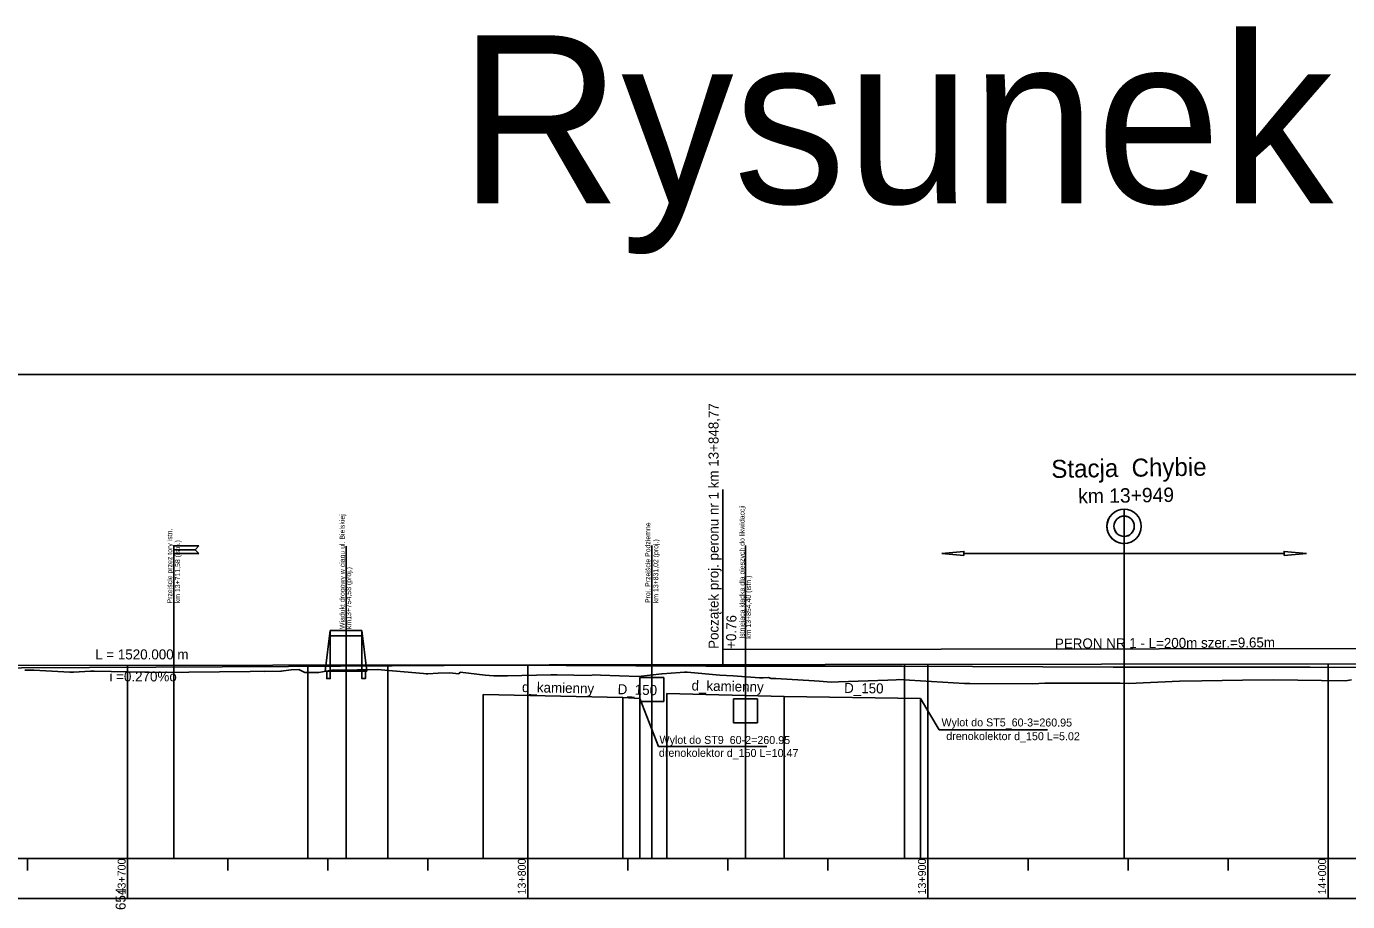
# Model space of a CAD drawing. Extents: x 6445630 to 6518227, y 5499240 to 5511716.
# Drawn here: x 6458305.9 to 6458636.1, y 5506906.6 to 5507125.3 of the extents above; entities that cross this region are included whole.
import ezdxf

# ---------------------------------------------------------------- set-up
doc = ezdxf.new("R2010")
doc.units = 0
for name, color, linetype in [('TOR_PROF-drenaze', 7, 'Continuous'), ('TOR_PROF-drenokolektory', 7, 'Continuous'), ('TOR_PROF-obiekty+opisy', 7, 'Continuous'), ('TOR_PROF-opisy glowne', 7, 'Continuous'), ('TOR_PROF-opisy pomocnicze', 7, 'Continuous'), ('TOR_PROF-tabelka-pochylenia proj T1', 7, 'Continuous'), ('TOR_PROF-tabelka-rzedne proj T1', 7, 'Continuous'), ('TOR_PROF-tor istniejacy T2', 7, 'Continuous'), ('TOR_PROF-tor projektowany', 7, 'Continuous'), ('TOR_PROF-uklad odniesienia', 7, 'Continuous'), ('TOR_RAMKI-dodatkowe3', 7, 'Continuous'), ('TOR_RAMKI-MASKA WYCIECIA', 7, 'Continuous')]:
    doc.layers.add(name, color=color, linetype=linetype)

msp = doc.modelspace()

# ---------------------------------------------------------------- linework, layer by layer
at = {"layer": 'TOR_PROF-drenaze'}
for points in [[(6458420.06, 5506958.3), (6458454.95, 5506957.55)], [(6458454.95, 5506957.55), (6458459.19, 5506957.3)], [(6458465.91, 5506958.55), (6458495.25, 5506957.8)], [(6458495.25, 5506957.8), (6458529.38, 5506957.3)]]:
    msp.add_lwpolyline(points, dxfattribs=at)
at = {"layer": 'TOR_PROF-drenokolektory'}
for points in [[(6458420.06, 5506958.3), (6458420.06, 5506922.3), (6458420.06, 5506917.3), (6458420.06, 5506917.3)], [(6458420.06, 5506958.3), (6458420.06, 5506922.3), (6458420.06, 5506917.3), (6458420.06, 5506917.3)], [(6458454.95, 5506957.55), (6458454.95, 5506922.3), (6458454.95, 5506917.3), (6458454.95, 5506917.3)], [(6458454.95, 5506957.55), (6458454.95, 5506922.3), (6458454.95, 5506917.3), (6458454.95, 5506917.3)], [(6458454.95, 5506957.55), (6458454.95, 5506922.3), (6458454.95, 5506917.3), (6458454.95, 5506917.3)], [(6458459.19, 5506957.3), (6458459.19, 5506922.3), (6458459.19, 5506917.3), (6458459.19, 5506917.3)], [(6458459.19, 5506957.3), (6458459.19, 5506922.3), (6458459.19, 5506917.3), (6458459.19, 5506917.3)], [(6458465.91, 5506958.55), (6458465.91, 5506922.3), (6458465.91, 5506917.3), (6458465.91, 5506917.3)], [(6458465.91, 5506958.55), (6458465.91, 5506922.3), (6458465.91, 5506917.3), (6458465.91, 5506917.3)], [(6458495.25, 5506957.8), (6458495.25, 5506922.3), (6458495.25, 5506917.3), (6458495.25, 5506917.3)], [(6458495.25, 5506957.8), (6458495.25, 5506922.3), (6458495.25, 5506917.3), (6458495.25, 5506917.3)], [(6458495.25, 5506957.8), (6458495.25, 5506922.3), (6458495.25, 5506917.3), (6458495.25, 5506917.3)], [(6458529.38, 5506957.3), (6458529.38, 5506922.3), (6458529.38, 5506917.3), (6458529.38, 5506917.3)], [(6458529.38, 5506957.3), (6458529.38, 5506922.3), (6458529.38, 5506917.3), (6458529.38, 5506917.3)]]:
    msp.add_lwpolyline(points, dxfattribs=at)
at = {"layer": 'TOR_PROF-obiekty+opisy'}
for p, q in [((6458479.98, 5506969.57), (6458479.98, 5507009.57)), ((6458342.79, 5506917.3), (6458342.79, 5506995.41)), ((6458385.79, 5506917.3), (6458385.79, 5506995.41)), ((6458462.23, 5506917.3), (6458462.23, 5506995.57)), ((6458485.61, 5506917.3), (6458485.61, 5506995.57)), ((6458540.21, 5506993.03), (6458534.64, 5506993.55)), ((6458620.21, 5506993.55), (6458540.21, 5506993.55)), ((6458580.21, 5506917.3), (6458580.21, 5506996.06)), ((6458620.21, 5506993.03), (6458625.79, 5506993.55)), ((6458342.79, 5506986.59), (6458342.79, 5506965.46)), ((6458380.59, 5506964.16), (6458381.84, 5506974.32)), ((6458381.84, 5506964.16), (6458381.84, 5506974.32)), ((6458381.84, 5506974.32), (6458389.75, 5506974.32)), ((6458391, 5506964.16), (6458389.75, 5506974.32)), ((6458389.75, 5506964.16), (6458389.75, 5506974.32)), ((6458381.84, 5506972.93), (6458389.75, 5506972.93)), ((6458680.21, 5506969.81), (6458479.98, 5506969.57)), ((6458479.98, 5506965.77), (6458479.98, 5506969.57)), ((6458380.59, 5506964.16), (6458391, 5506964.16)), ((6458465.23, 5506962.58), (6458459.23, 5506962.58)), ((6458459.23, 5506962.58), (6458459.23, 5506956.58)), ((6458465.23, 5506956.58), (6458465.23, 5506962.58)), ((6458482.61, 5506957.25), (6458482.61, 5506951.25)), ((6458488.61, 5506957.25), (6458482.61, 5506957.25)), ((6458488.61, 5506951.25), (6458488.61, 5506957.25)), ((6458459.23, 5506956.58), (6458465.23, 5506956.58)), ((6458482.61, 5506951.25), (6458488.61, 5506951.25))]:
    msp.add_line(p, q, dxfattribs=at)
for points in [[(6458580.24, 5507002.88), (6458580.22, 5506997.81)], [(6458580.24, 5507002.88), (6458580.25, 5507004.63)], [(6458580.21, 5506996.06), (6458580.22, 5506997.81)], [(6458349.04, 5506995.43), (6458348.11, 5506994.49), (6458342.79, 5506994.49), (6458342.79, 5506995.43), (6458349.04, 5506995.43)], [(6458349.04, 5506993.55), (6458348.11, 5506994.49), (6458342.79, 5506994.49), (6458342.79, 5506993.55), (6458349.04, 5506993.55)], [(6458534.64, 5506993.55), (6458540.21, 5506994.08), (6458540.21, 5506993.03)], [(6458625.79, 5506993.55), (6458620.21, 5506994.08), (6458620.21, 5506993.03)]]:
    msp.add_lwpolyline(points, dxfattribs=at)
for points in [[(6458381.84, 5506964.16), (6458381.84, 5506962.28), (6458380.96, 5506962.28), (6458380.96, 5506964.16)], [(6458390.62, 5506964.16), (6458390.62, 5506962.28), (6458389.75, 5506962.28), (6458389.75, 5506964.16)]]:
    msp.add_lwpolyline(points, close=True, dxfattribs=at)
for radius in [4.29, 2.54]:
    msp.add_circle((6458580.23, 5507000.35), radius, dxfattribs=at)
for radius, start, end in [(4.29, 89.7336, 179.7336), (2.54, 89.7336, 179.7336), (2.54, 359.7336, 89.7336), (4.29, 179.7336, 269.7336), (2.54, 179.7336, 269.7336), (2.54, 269.7336, 359.7336)]:
    msp.add_arc((6458580.23, 5507000.35), radius, start, end, dxfattribs=at)
at = {"layer": 'TOR_PROF-tabelka-pochylenia proj T1'}
msp.add_lwpolyline([(6452331.21, 5506897.3), (6459531.21, 5506897.3), (6459531.21, 5506907.3), (6452331.21, 5506907.3)], close=True, dxfattribs=at)
at = {"layer": 'TOR_PROF-tabelka-rzedne proj T1'}
for p, q in [((6458459.19, 5506957.3), (6458463.85, 5506945.31)), ((6458529.38, 5506957.3), (6458533.99, 5506949.51)), ((6458533.99, 5506949.51), (6458561.07, 5506949.51)), ((6458463.85, 5506945.31), (6458490.93, 5506945.31))]:
    msp.add_line(p, q, dxfattribs=at)
at = {"layer": 'TOR_PROF-tor istniejacy T2'}
msp.add_lwpolyline([(6458270.72, 5506964.8), (6458321.69, 5506965.05), (6458371.4, 5506965.3), (6458423.31, 5506965.6), (6458475.7, 5506965.35), (6458524.73, 5506965.4), (6458577.47, 5506965.15), (6458626.7, 5506965.1), (6458676.25, 5506964.95), (6458725.92, 5506964.9), (6458776.09, 5506965.05), (6458826.26, 5506965.15), (6458876.04, 5506965.15), (6458926.64, 5506965.35), (6458932.93, 5506965.35), (6458974.51, 5506965.5)], dxfattribs=at)
at = {"layer": 'TOR_PROF-tor projektowany'}
msp.add_line((6457571.74, 5506964.55), (6459091.74, 5506966.6), dxfattribs=at)
msp.add_line((6457571.74, 5506964.55), (6459091.74, 5506966.6), dxfattribs=at)
for points in [[(6458331.21, 5506965.57), (6458331.21, 5506922.3), (6458331.21, 5506917.3), (6458331.21, 5506917.3)], [(6458331.21, 5506965.57), (6458331.21, 5506922.3), (6458331.21, 5506917.3), (6458331.21, 5506917.3)], [(6458331.21, 5506965.57), (6458331.21, 5506922.3), (6458331.21, 5506917.3), (6458331.21, 5506917.3)], [(6458376.27, 5506965.63), (6458376.27, 5506922.3), (6458376.27, 5506917.3), (6458376.27, 5506917.3)], [(6458376.27, 5506965.63), (6458376.27, 5506922.3), (6458376.27, 5506917.3), (6458376.27, 5506917.3)], [(6458396.27, 5506965.66), (6458396.27, 5506922.3), (6458396.27, 5506917.3), (6458396.27, 5506917.3)], [(6458396.27, 5506965.66), (6458396.27, 5506922.3), (6458396.27, 5506917.3), (6458396.27, 5506917.3)], [(6458431.21, 5506965.71), (6458431.21, 5506922.3), (6458431.21, 5506917.3), (6458431.21, 5506917.3)], [(6458431.21, 5506965.71), (6458431.21, 5506922.3), (6458431.21, 5506917.3), (6458431.21, 5506917.3)], [(6458525.37, 5506965.84), (6458525.37, 5506922.3), (6458525.37, 5506917.3), (6458525.37, 5506917.3)], [(6458525.37, 5506965.84), (6458525.37, 5506922.3), (6458525.37, 5506917.3), (6458525.37, 5506917.3)], [(6458531.21, 5506965.84), (6458531.21, 5506922.3), (6458531.21, 5506917.3), (6458531.21, 5506917.3)], [(6458531.21, 5506965.84), (6458531.21, 5506922.3), (6458531.21, 5506917.3), (6458531.21, 5506917.3)], [(6458631.21, 5506965.98), (6458631.21, 5506922.3), (6458631.21, 5506917.3), (6458631.21, 5506917.3)], [(6458631.21, 5506965.98), (6458631.21, 5506922.3), (6458631.21, 5506917.3), (6458631.21, 5506917.3)]]:
    msp.add_lwpolyline(points, dxfattribs=at)
at = {"layer": 'TOR_PROF-uklad odniesienia'}
for p, q in [((6452331.21, 5506917.3), (6459531.21, 5506917.3)), ((6458306.21, 5506914.3), (6458306.21, 5506917.3)), ((6458331.21, 5506907.3), (6458331.21, 5506917.3)), ((6458356.21, 5506914.3), (6458356.21, 5506917.3)), ((6458381.21, 5506914.3), (6458381.21, 5506917.3)), ((6458406.21, 5506914.3), (6458406.21, 5506917.3)), ((6458431.21, 5506907.3), (6458431.21, 5506917.3)), ((6458456.21, 5506914.3), (6458456.21, 5506917.3)), ((6458481.21, 5506914.3), (6458481.21, 5506917.3)), ((6458506.21, 5506914.3), (6458506.21, 5506917.3)), ((6458531.21, 5506907.3), (6458531.21, 5506917.3)), ((6458556.21, 5506914.3), (6458556.21, 5506917.3)), ((6458581.21, 5506914.3), (6458581.21, 5506917.3)), ((6458606.21, 5506914.3), (6458606.21, 5506917.3)), ((6458631.21, 5506907.3), (6458631.21, 5506917.3))]:
    msp.add_line(p, q, dxfattribs=at)
at = {"layer": 'TOR_RAMKI-dodatkowe3'}
for p, q in [((6458305.5, 5506964.42), (6458307.74, 5506964.42)), ((6458307.74, 5506964.42), (6458316.8, 5506963.93)), ((6458316.8, 5506963.93), (6458317.71, 5506963.9)), ((6458317.71, 5506963.9), (6458321.89, 5506964.17)), ((6458321.89, 5506964.17), (6458322.88, 5506964.15)), ((6458322.88, 5506964.15), (6458335.51, 5506963.86)), ((6458335.51, 5506963.86), (6458336.05, 5506963.86)), ((6458336.05, 5506963.86), (6458341.47, 5506963.79)), ((6458341.47, 5506963.79), (6458346.49, 5506963.9)), ((6458346.49, 5506963.9), (6458361.85, 5506964.07)), ((6458361.85, 5506964.07), (6458365.34, 5506964.11)), ((6458365.34, 5506964.11), (6458365.45, 5506964.08)), ((6458365.45, 5506964.08), (6458369.46, 5506964.16)), ((6458369.46, 5506964.16), (6458369.63, 5506964.18)), ((6458369.63, 5506964.18), (6458370.15, 5506964.24)), ((6458370.15, 5506964.24), (6458372.04, 5506964.44)), ((6458372.04, 5506964.44), (6458373.95, 5506964.57)), ((6458373.95, 5506964.57), (6458375.52, 5506963.79)), ((6458375.52, 5506963.79), (6458379.01, 5506963.83)), ((6458379.01, 5506963.83), (6458382.69, 5506964.46)), ((6458382.69, 5506964.46), (6458383.5, 5506964.4)), ((6458383.5, 5506964.4), (6458393.56, 5506964.59)), ((6458393.56, 5506964.59), (6458405.18, 5506963.56)), ((6458405.18, 5506963.56), (6458405.79, 5506963.5)), ((6458405.79, 5506963.5), (6458406.24, 5506963.45)), ((6458406.24, 5506963.45), (6458408.81, 5506963.68)), ((6458408.81, 5506963.68), (6458411.7, 5506963.75)), ((6458411.7, 5506963.75), (6458413.97, 5506963.47)), ((6458413.97, 5506963.47), (6458414.33, 5506963.87)), ((6458414.33, 5506963.87), (6458420.57, 5506963.13)), ((6458426.12, 5506963), (6458437, 5506963.24)), ((6458437, 5506963.24), (6458438.54, 5506963.23)), ((6458438.54, 5506963.23), (6458446.86, 5506963.04)), ((6458446.86, 5506963.04), (6458447.61, 5506963.23)), ((6458447.61, 5506963.23), (6458449.36, 5506963.18)), ((6458458.87, 5506962.82), (6458464.73, 5506963.49)), ((6458464.73, 5506963.49), (6458464.79, 5506963.5)), ((6458464.79, 5506963.5), (6458469.32, 5506963.8)), ((6458469.32, 5506963.8), (6458470.4, 5506963.85)), ((6458470.4, 5506963.85), (6458471.07, 5506963.88)), ((6458471.07, 5506963.88), (6458479.19, 5506963.17)), ((6458420.57, 5506963.13), (6458422.74, 5506962.99)), ((6458422.74, 5506962.99), (6458423.37, 5506962.94)), ((6458423.37, 5506962.94), (6458426.12, 5506963)), ((6458449.36, 5506963.18), (6458458.87, 5506962.82)), ((6458479.19, 5506963.17), (6458482.53, 5506962.95)), ((6458482.53, 5506962.95), (6458489.11, 5506962.51)), ((6458489.11, 5506962.51), (6458490.05, 5506962.5)), ((6458490.05, 5506962.5), (6458491.34, 5506962.54)), ((6458491.34, 5506962.54), (6458492.01, 5506962.33)), ((6458492.01, 5506962.33), (6458493.18, 5506962.28)), ((6458493.18, 5506962.28), (6458502.77, 5506961.72)), ((6458502.77, 5506961.72), (6458503.98, 5506961.61)), ((6458503.98, 5506961.61), (6458507.04, 5506961.43)), ((6458507.04, 5506961.43), (6458508.89, 5506961.44)), ((6458508.89, 5506961.44), (6458521.21, 5506961.93)), ((6458521.21, 5506961.93), (6458523.23, 5506961.98)), ((6458523.23, 5506961.98), (6458523.88, 5506962.03)), ((6458523.88, 5506962.03), (6458540.36, 5506961.06)), ((6458540.36, 5506961.06), (6458541.08, 5506961.07)), ((6458541.08, 5506961.07), (6458541.69, 5506961.02)), ((6458541.69, 5506961.02), (6458557.41, 5506960.96)), ((6458557.41, 5506960.96), (6458560.42, 5506961.14)), ((6458560.42, 5506961.14), (6458562.3, 5506961.12)), ((6458562.3, 5506961.12), (6458579.25, 5506961.12)), ((6458579.25, 5506961.12), (6458581.43, 5506961.07)), ((6458581.43, 5506961.07), (6458594.06, 5506961.65)), ((6458594.06, 5506961.65), (6458599.68, 5506961.73)), ((6458599.68, 5506961.73), (6458609.82, 5506961.88)), ((6458609.82, 5506961.88), (6458617.65, 5506961.96)), ((6458617.65, 5506961.96), (6458635.51, 5506961.76)), ((6458635.51, 5506961.76), (6458637.07, 5506962))]:
    msp.add_line(p, q, dxfattribs=at)
at = {"layer": 'TOR_RAMKI-MASKA WYCIECIA'}
msp.add_lwpolyline([(6457563.7, 5506751.3), (6459553.7, 5506751.3), (6459553.7, 5507038.3), (6457563.7, 5507038.3)], close=True, dxfattribs=at)

# ---------------------------------------------------------------- texts
at = {"layer": 'TOR_PROF-drenaze'}
for s, rotation, p in [('d_kamienny  ', 358.7983, (6458429.74, 5506958.93)), ('D_150', 358.4209, (6458453.64, 5506958.4)), ('d_kamienny  ', 358.7983, (6458472.11, 5506959.32)), ('D_150', 359.1608, (6458510.24, 5506958.71))]:
    msp.add_text(s, height=2.5, rotation=rotation, dxfattribs=at).set_placement(p)
at = {"layer": 'TOR_PROF-obiekty+opisy'}
for s, height, rotation, p in [('Początek proj. peronu nr 1 km 13+848,77', 2.5, 90, (6458478.87, 5506969.7)), ('Stacja  Chybie ', 4.5, 0.8531, (6458562.06, 5507012.43)), ('km 13+949', 3.6, 0.8531, (6458568.77, 5507006.09)), ('Istniejąca kładka dla pieszych do likwidaccji', 1.25, 90, (6458485.36, 5506972.25)), ('Wiadukt drogowy w ciągu ul. Bielskiej', 1.25, 90, (6458385.45, 5506974.67)), ('Proj. Przejście Podziemne ', 1.25, 90, (6458461.82, 5506981.18)), ('Przejście przez tory istn. ', 1.25, 90, (6458342.35, 5506981.06)), ('km 13+711,58 (istn.)', 1.25, 90, (6458344.31, 5506981.12)), ('km 13+831,02 (proj.)', 1.25, 90, (6458463.81, 5506981.14)), ('km13+754,58 (proj.)', 1.25, 90, (6458387.07, 5506974.67)), ('km 13+854,40 (istn.)', 1.25, 90, (6458486.98, 5506972.25)), ('+0.76', 2.5, 89.0973, (6458483.23, 5506969.69)), ('PERON NR 1 - L=200m szer.=9.65m', 2.5, 0.3169, (6458562.94, 5506969.78))]:
    msp.add_text(s, height=height, rotation=rotation, dxfattribs=at).set_placement(p)
at = {"layer": 'TOR_PROF-opisy glowne'}
for s, p in [('Wylot do ST5_60-3=260.95 ', (6458534.58, 5506950.36)), ('Wylot do ST9_60-2=260.95', (6458464.12, 5506945.98)), ('drenokolektor d_150 L=5.02', (6458535.78, 5506946.93)), ('drenokolektor d_150 L=10.47', (6458463.97, 5506942.74))]:
    msp.add_text(s, height=2, rotation=359.8879, dxfattribs=at).set_placement(p)
at = {"layer": 'TOR_PROF-opisy pomocnicze'}
for s, p in [('L = 1520.000 m', (6458323.1, 5506967.06)), ('L = 1520.000 m', (6458323.1, 5506967.06)), ('  i =0.270%o', (6458324.81, 5506961.56)), ('  i =0.270%o', (6458324.81, 5506961.56))]:
    msp.add_text(s, height=2.5, rotation=0.0773, dxfattribs=at).set_placement(p)
at = {"layer": 'TOR_PROF-tabelka-pochylenia proj T1'}
msp.add_text('262.654', height=2.5, rotation=90, dxfattribs=at).set_placement((6458330.71, 5506897.94))
at = {"layer": 'TOR_PROF-uklad odniesienia'}
msp.add_text('Rysunek 4.11', height=42, dxfattribs=at).set_placement((6458413.99, 5507081.05))
for s, p in [('13+700', (6458330.71, 5506908.32)), ('13+800', (6458430.71, 5506908.32)), ('13+900', (6458530.71, 5506908.32)), ('14+000', (6458630.71, 5506908.32))]:
    msp.add_text(s, height=2, rotation=90, dxfattribs=at).set_placement(p)

doc.saveas('drawing.dxf')
